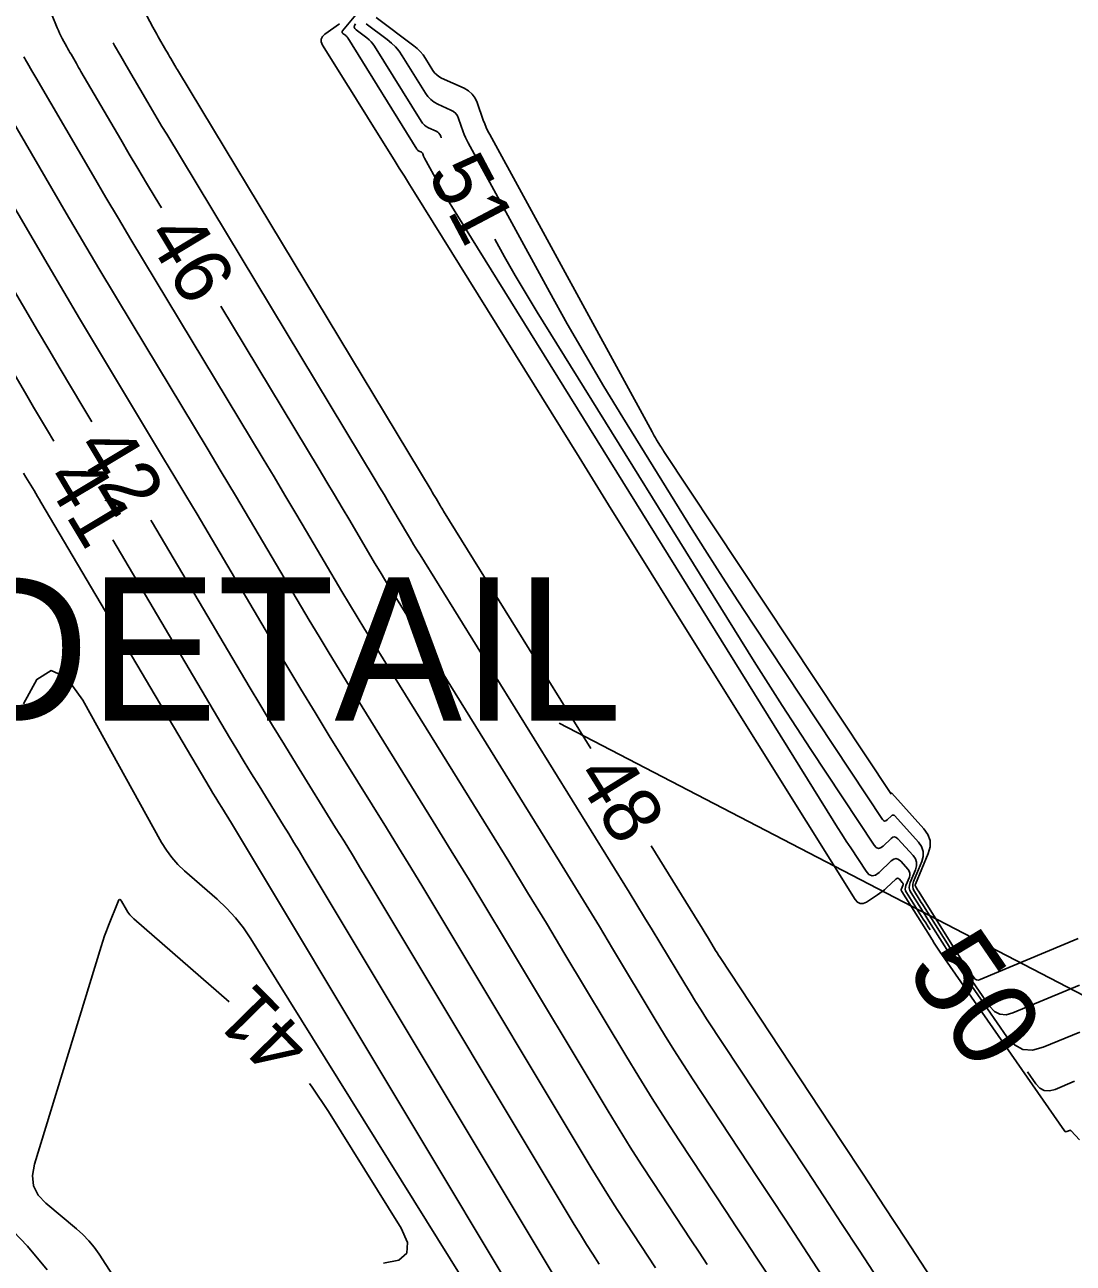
# Model space of a CAD drawing. Extents: x 2384780 to 2405861, y 547869 to 573706.
# Drawn here: x 2390212.99 to 2390249.55, y 552494.47 to 552537.64 of the extents above; entities that cross this region are included whole.
import ezdxf

# ---------------------------------------------------------------- set-up
doc = ezdxf.new("R2010")
doc.units = 0
for name, color, linetype in [('Old_Level_5', 7, 'Continuous'), ('Old_Level_60', 7, 'Continuous'), ('Old_Level_61', 7, 'Continuous')]:
    doc.layers.add(name, color=color, linetype=linetype)

msp = doc.modelspace()

# ---------------------------------------------------------------- linework, layer by layer
at = {"layer": 'Old_Level_5'}
msp.add_line((2390231.61859, 552513.30112), (2390259.04813, 552499.06243), dxfattribs=at)
at = {"layer": 'Old_Level_60'}
for points in [[(2390213.9175, 552538.02675), (2390214.118, 552537.53575), (2390214.1585, 552537.44075), (2390214.2015, 552537.347), (2390214.24725, 552537.25475), (2390214.2955, 552537.1635), (2390214.458, 552536.86775), (2390214.49275, 552536.80425), (2390214.528, 552536.74125), (2390214.5635, 552536.67825), (2390214.59925, 552536.61525), (2390214.7855, 552536.28825), (2390214.82575, 552536.21825), (2390214.866, 552536.1485), (2390214.90625, 552536.07875), (2390214.947, 552536.009), (2390216.33225, 552533.64225), (2390216.62975, 552533.1355), (2390216.92925, 552532.62975), (2390217.23025, 552532.12525), (2390217.53325, 552531.6215), (2390217.75175, 552531.2595)], [(2390217.24225, 552537.95), (2390217.457, 552537.55875), (2390217.503, 552537.475), (2390217.54975, 552537.3915), (2390217.5965, 552537.30825), (2390217.64375, 552537.225), (2390217.91125, 552536.75575), (2390217.95375, 552536.68175), (2390217.99625, 552536.60775), (2390218.039, 552536.534), (2390218.082, 552536.46025), (2390218.22275, 552536.21975), (2390218.253, 552536.16825), (2390218.2835, 552536.117), (2390218.314, 552536.06575), (2390218.34475, 552536.0145), (2390227.1545, 552521.41875), (2390227.1985, 552521.346), (2390227.242, 552521.273), (2390227.28575, 552521.2), (2390227.329, 552521.127), (2390227.47025, 552520.88775), (2390227.50075, 552520.83675), (2390227.5315, 552520.78575), (2390227.5625, 552520.73475), (2390227.59375, 552520.68425), (2390232.724, 552512.41625)], [(2390225.239, 552537.8925), (2390226.5585, 552536.9045), (2390226.67425, 552536.80925), (2390226.7795, 552536.70475), (2390226.8745, 552536.59075), (2390226.95925, 552536.4675), (2390227.21925, 552536.049), (2390227.28025, 552535.965), (2390227.351, 552535.8925), (2390227.432, 552535.83175), (2390227.523, 552535.78225), (2390228.3055, 552535.4265), (2390228.45975, 552535.338), (2390228.5875, 552535.22525), (2390228.6885, 552535.088), (2390228.76275, 552534.9265), (2390228.97675, 552534.3155), (2390229.02525, 552534.18575), (2390229.07875, 552534.05825), (2390229.1375, 552533.933), (2390229.2015, 552533.81025), (2390234.86225, 552523.44875), (2390234.9005, 552523.37975), (2390234.93975, 552523.31125), (2390234.98, 552523.2435), (2390235.02125, 552523.176), (2390235.1575, 552522.957), (2390235.18675, 552522.91), (2390235.2165, 552522.8635), (2390235.2465, 552522.817), (2390235.277, 552522.77075), (2390243.185, 552510.84425), (2390243.18825, 552510.8405), (2390243.192, 552510.839), (2390243.196, 552510.8395), (2390243.20025, 552510.8425), (2390243.21425, 552510.856), (2390243.21725, 552510.85825), (2390243.22025, 552510.85875), (2390243.22325, 552510.858), (2390243.226, 552510.85575), (2390244.3445, 552509.6155), (2390244.484, 552509.41725), (2390244.555, 552509.2075), (2390244.558, 552508.98575), (2390244.4925, 552508.7525), (2390244.0505, 552507.69), (2390244.0425, 552507.6635), (2390244.0415, 552507.63775), (2390244.047, 552507.6125), (2390244.05925, 552507.5875), (2390244.10975, 552507.50775), (2390244.1205, 552507.4905), (2390244.13125, 552507.47325), (2390244.14225, 552507.45625), (2390244.153, 552507.439), (2390245.63275, 552505.08775), (2390245.69175, 552504.9955), (2390245.75175, 552504.90375), (2390245.8125, 552504.813), (2390245.87475, 552504.72275), (2390246.079, 552504.429), (2390246.12625, 552504.3775), (2390246.18025, 552504.34925), (2390246.24075, 552504.34425), (2390246.30825, 552504.36225), (2390249.72475, 552505.79075)], [(2390223.968, 552537.67125), (2390223.453, 552537.315), (2390223.3655, 552537.234), (2390223.323, 552537.1435), (2390223.326, 552537.0435), (2390223.37425, 552536.93425), (2390224.26875, 552535.496), (2390224.4605, 552535.18775), (2390224.6525, 552534.87975), (2390224.8445, 552534.57175), (2390225.037, 552534.264), (2390225.869, 552532.93325), (2390226.047, 552532.648), (2390226.225, 552532.36275), (2390226.403, 552532.07725), (2390226.58075, 552531.79175), (2390232.31475, 552522.57125), (2390233.4405, 552520.762), (2390234.56725, 552518.95375), (2390235.69525, 552517.146), (2390236.82425, 552515.339), (2390241.94525, 552507.14925), (2390242.02625, 552507.0535), (2390242.11825, 552507.00675), (2390242.2215, 552507.00925), (2390242.336, 552507.061), (2390242.72775, 552507.31025), (2390242.81025, 552507.36575), (2390242.88975, 552507.42475), (2390242.96625, 552507.48775), (2390243.04, 552507.5545), (2390243.36075, 552507.86), (2390243.39375, 552507.8835), (2390243.426, 552507.8905), (2390243.458, 552507.881), (2390243.489, 552507.855), (2390243.58975, 552507.74325), (2390243.60725, 552507.71875), (2390243.616, 552507.6925), (2390243.61625, 552507.665), (2390243.60825, 552507.636), (2390243.56075, 552507.52175), (2390243.5535, 552507.4975), (2390243.5525, 552507.47375), (2390243.5575, 552507.4505), (2390243.56875, 552507.42775), (2390244.5475, 552505.88), (2390244.58125, 552505.82675), (2390244.615, 552505.77325), (2390244.6485, 552505.72), (2390244.68225, 552505.6665)], [(2390224.5175, 552537.668), (2390224.4835, 552537.6125), (2390224.476, 552537.56025), (2390224.49525, 552537.511), (2390224.5415, 552537.465), (2390224.91875, 552537.1825), (2390224.996, 552537.11875)], [(2390224.89025, 552537.67875), (2390225.62525, 552537.1285), (2390225.776, 552537.00425), (2390225.9135, 552536.868), (2390226.0375, 552536.71925), (2390226.148, 552536.55825), (2390226.956, 552535.258), (2390227.044, 552535.1365), (2390227.14675, 552535.0315), (2390227.264, 552534.94325), (2390227.39575, 552534.87175), (2390227.8505, 552534.665), (2390227.94025, 552534.6135), (2390228.01425, 552534.548), (2390228.073, 552534.46825), (2390228.11625, 552534.3745), (2390228.2785, 552533.91075), (2390228.31525, 552533.81225), (2390228.356, 552533.7155), (2390228.40075, 552533.6205), (2390228.44925, 552533.52725), (2390231.28875, 552528.32975), (2390231.90475, 552527.2205), (2390232.53625, 552526.12025), (2390233.183, 552525.02875), (2390233.84525, 552523.94625), (2390236.265, 552520.052), (2390236.78675, 552519.21925), (2390237.31425, 552518.39075), (2390237.84825, 552517.566), (2390238.388, 552516.745), (2390242.8985, 552509.94275), (2390242.93475, 552509.90225), (2390242.9735, 552509.88575), (2390243.015, 552509.89325), (2390243.05925, 552509.9245), (2390243.20825, 552510.0665), (2390243.24, 552510.089), (2390243.271, 552510.09575), (2390243.3015, 552510.08675), (2390243.33125, 552510.06175), (2390244.1545, 552509.149), (2390244.264, 552508.99325), (2390244.31975, 552508.8285), (2390244.322, 552508.65475), (2390244.27075, 552508.4715), (2390243.98075, 552507.775), (2390243.95475, 552507.68625), (2390243.95075, 552507.5995), (2390243.96925, 552507.5145), (2390244.01, 552507.4315), (2390244.1795, 552507.16325), (2390244.216, 552507.10575), (2390244.25225, 552507.04825), (2390244.2885, 552506.99075), (2390244.32475, 552506.93325), (2390245.16275, 552505.60175), (2390245.344, 552505.3175), (2390245.52825, 552505.0355), (2390245.716, 552504.7555), (2390245.907, 552504.47775), (2390246.633, 552503.43475), (2390246.8005, 552503.25225), (2390246.992, 552503.152), (2390247.2075, 552503.13375), (2390247.44675, 552503.19775), (2390249.763, 552504.16625)], [(2390216.071, 552537.00925), (2390216.08, 552536.99325), (2390216.1215, 552536.92025), (2390216.338, 552536.5405), (2390216.3845, 552536.45925), (2390216.43125, 552536.37825), (2390216.478, 552536.29725), (2390216.52525, 552536.21625), (2390217.28075, 552534.9255), (2390217.443, 552534.64925), (2390217.60625, 552534.3735), (2390217.7705, 552534.09825), (2390217.93575, 552533.8235), (2390225.20275, 552521.78375), (2390225.35925, 552521.524), (2390225.515, 552521.26375), (2390225.67025, 552521.003), (2390225.825, 552520.742), (2390226.3295, 552519.88875), (2390226.43825, 552519.70625), (2390226.54775, 552519.52425), (2390226.65825, 552519.343), (2390226.76975, 552519.16225), (2390234.0665, 552507.40275), (2390234.33625, 552506.966), (2390234.6045, 552506.52825), (2390234.87125, 552506.0895), (2390235.1365, 552505.64975), (2390235.99975, 552504.21175), (2390236.18625, 552503.90475), (2390236.37625, 552503.5995), (2390236.5695, 552503.29675), (2390236.76575, 552502.99575), (2390239.63425, 552498.65325), (2390240.24825, 552497.72225), (2390240.86125, 552496.79075), (2390241.473, 552495.85825), (2390242.0835, 552494.925), (2390244.4605, 552491.287)], [(2390224.996, 552537.11875), (2390225.06675, 552537.04875), (2390225.13025, 552536.9725), (2390225.187, 552536.89), (2390226.809, 552534.2795), (2390226.86075, 552534.20825), (2390226.92125, 552534.1465), (2390226.99025, 552534.0945), (2390227.06775, 552534.0525), (2390227.33525, 552533.93075), (2390227.388, 552533.9005), (2390227.4315, 552533.862), (2390227.466, 552533.81525), (2390227.4915, 552533.76), (2390227.513, 552533.69875)], [(2390208.35475, 552535.68575), (2390208.3685, 552535.65575), (2390208.38325, 552535.626), (2390208.39875, 552535.59675), (2390208.459, 552535.48725), (2390208.47175, 552535.46375), (2390208.48475, 552535.4405), (2390208.498, 552535.417), (2390208.51125, 552535.39375), (2390208.57675, 552535.279), (2390208.59075, 552535.25425), (2390208.605, 552535.22975), (2390208.61925, 552535.20525), (2390208.6335, 552535.18075), (2390213.427, 552526.9895), (2390213.82025, 552526.32025), (2390214.21575, 552525.6525), (2390214.6135, 552524.986), (2390215.01325, 552524.32075), (2390215.329, 552523.798)], [(2390210.2115, 552535.38825), (2390213.7985, 552529.259), (2390214.34575, 552528.3275), (2390214.896, 552527.398), (2390215.4495, 552526.4705), (2390216.00625, 552525.5445), (2390217.82975, 552522.5235), (2390218.21975, 552521.8755), (2390218.60825, 552521.227), (2390218.9955, 552520.57725), (2390219.381, 552519.92675), (2390221.638, 552516.11), (2390222.12375, 552515.2935), (2390222.614, 552514.4795), (2390223.1085, 552513.66825), (2390223.60725, 552512.8595), (2390225.5995, 552509.6485), (2390226.02525, 552508.95975), (2390226.44825, 552508.2695), (2390226.869, 552507.5775), (2390227.287, 552506.884), (2390232.74175, 552497.798), (2390233.03825, 552497.31), (2390233.34, 552496.8255), (2390233.64675, 552496.34425), (2390233.959, 552495.86625), (2390234.98675, 552494.31)], [(2390211.78975, 552535.59575), (2390214.43475, 552531.07575), (2390215.00325, 552530.10825), (2390215.575, 552529.14275), (2390216.15, 552528.179), (2390216.72825, 552527.21725), (2390219.34675, 552522.879), (2390219.84125, 552522.05775), (2390220.33375, 552521.23525), (2390220.8245, 552520.41175), (2390221.3135, 552519.58725), (2390222.90725, 552516.89175), (2390223.2505, 552516.315), (2390223.5965, 552515.74025), (2390223.94575, 552515.16725), (2390224.298, 552514.596), (2390227.23375, 552509.86475), (2390227.861, 552508.84975), (2390228.4845, 552507.83225), (2390229.10425, 552506.81275), (2390229.72025, 552505.791), (2390233.334, 552499.7715), (2390233.71525, 552499.1445), (2390234.103, 552498.5215), (2390234.4975, 552497.90275), (2390234.8985, 552497.28825), (2390236.22, 552495.28775), (2390236.503, 552494.859), (2390236.78525, 552494.42975)], [(2390207.05525, 552534.97325), (2390213.0555, 552524.72025), (2390213.29475, 552524.31325), (2390213.53525, 552523.907), (2390213.77725, 552523.5015), (2390214.00425, 552523.12375)], [(2390229.3795, 552530.165), (2390229.72, 552529.552), (2390230.09125, 552528.905), (2390230.47175, 552528.263), (2390230.86125, 552527.62625), (2390238.427, 552515.45025), (2390238.9105, 552514.67825), (2390239.39975, 552513.91), (2390239.89475, 552513.14525), (2390240.39525, 552512.38425), (2390242.612, 552509.041), (2390242.681, 552508.964), (2390242.755, 552508.9325), (2390242.834, 552508.94675), (2390242.9185, 552509.0065), (2390243.20225, 552509.27675), (2390243.2625, 552509.31975), (2390243.3215, 552509.3325), (2390243.3795, 552509.31525), (2390243.4365, 552509.268), (2390243.9645, 552508.68225), (2390244.044, 552508.5695), (2390244.0845, 552508.44975), (2390244.086, 552508.3235), (2390244.04875, 552508.1905), (2390243.8635, 552507.7455), (2390243.83575, 552507.651), (2390243.83175, 552507.55875), (2390243.85125, 552507.46825), (2390243.89475, 552507.38), (2390244.2295, 552506.85025), (2390244.30125, 552506.73675), (2390244.373, 552506.62325), (2390244.44475, 552506.50975), (2390244.51625, 552506.396), (2390245.06075, 552505.53075), (2390245.1785, 552505.346), (2390245.2985, 552505.16275), (2390245.4205, 552504.981), (2390245.5445, 552504.8005), (2390247.23875, 552502.36625), (2390247.49875, 552502.083), (2390247.796, 552501.92725), (2390248.13025, 552501.899), (2390248.50175, 552501.9985), (2390249.776, 552502.531)], [(2390219.81875, 552527.835), (2390223.25075, 552522.149), (2390223.51975, 552521.70175), (2390223.788, 552521.25425), (2390224.055, 552520.806), (2390224.32125, 552520.357), (2390225.18875, 552518.88975), (2390225.3755, 552518.57575), (2390225.564, 552518.263), (2390225.754, 552517.951), (2390225.94575, 552517.64025), (2390231.635, 552508.4715), (2390232.10075, 552507.71775), (2390232.56375, 552506.9625), (2390233.024, 552506.20525), (2390233.48125, 552505.4465), (2390234.97125, 552502.965), (2390235.29325, 552502.435), (2390235.621, 552501.9085), (2390235.95425, 552501.3855), (2390236.29325, 552500.86625), (2390238.541, 552497.46325), (2390239.02225, 552496.73375), (2390239.50275, 552496.00375), (2390239.982, 552495.273), (2390240.4605, 552494.54175), (2390242.622, 552491.2335)], [(2390217.38825, 552520.36875), (2390217.43825, 552520.2845), (2390220.81075, 552514.58075), (2390221.21725, 552513.8975), (2390221.6275, 552513.2165), (2390222.04125, 552512.5375), (2390222.4585, 552511.86075), (2390223.828, 552509.654), (2390224.1205, 552509.1805), (2390224.41125, 552508.706), (2390224.7005, 552508.23025), (2390224.98775, 552507.75375), (2390232.14975, 552495.82425), (2390232.3615, 552495.47575), (2390232.577, 552495.1295), (2390232.79625, 552494.78575), (2390233.01925, 552494.44425)], [(2390216.0575, 552519.691), (2390220.13075, 552512.80275), (2390220.384, 552512.377), (2390220.6395, 552511.9525), (2390220.89725, 552511.5295), (2390221.1575, 552511.108), (2390222.0105, 552509.733), (2390222.193, 552509.438), (2390222.374, 552509.14225), (2390222.55425, 552508.846), (2390222.73325, 552508.549), (2390231.5575, 552493.8505)], [(2390234.833, 552509.01725), (2390236.498, 552506.334), (2390236.572, 552506.21425), (2390236.6455, 552506.094), (2390236.71875, 552505.97375), (2390236.7915, 552505.85325), (2390237.02825, 552505.45875), (2390237.0795, 552505.3745), (2390237.1315, 552505.29075), (2390237.1845, 552505.20775), (2390237.2385, 552505.125), (2390240.72725, 552499.843), (2390241.47425, 552498.71075), (2390242.21975, 552497.5775), (2390242.96375, 552496.4435), (2390243.7065, 552495.30825), (2390246.299, 552491.3405), (2390246.8385, 552490.50775), (2390247.372, 552489.67125), (2390247.899, 552488.83075), (2390248.42, 552487.986), (2390250.70075, 552484.257)], [(2390220.11225, 552503.58175), (2390216.79125, 552506.4725), (2390216.7155, 552506.54425), (2390216.647, 552506.62175), (2390216.58575, 552506.705), (2390216.53125, 552506.79375), (2390216.36525, 552507.09375), (2390216.33075, 552507.14125), (2390216.2985, 552507.15575), (2390216.26825, 552507.13725), (2390216.24, 552507.0855), (2390215.907, 552506.2445), (2390215.8375, 552506.0635), (2390215.7715, 552505.8815), (2390215.70925, 552505.698), (2390215.6505, 552505.5135), (2390213.321, 552497.9215), (2390213.2525, 552497.531), (2390213.297, 552497.17425), (2390213.4545, 552496.85075), (2390213.72475, 552496.56075), (2390214.79275, 552495.66875), (2390215.01325, 552495.47), (2390215.21725, 552495.257), (2390215.40475, 552495.029), (2390215.57575, 552494.7865)], [(2390244.68225, 552505.6665), (2390244.79175, 552505.49225), (2390244.8155, 552505.455), (2390244.83975, 552505.41825), (2390244.86425, 552505.3815), (2390244.88925, 552505.345), (2390249.24375, 552499.089), (2390249.2615, 552499.0695), (2390249.28175, 552499.05875), (2390249.30475, 552499.057), (2390249.33, 552499.06375), (2390249.41725, 552499.10025), (2390249.4355, 552499.10525), (2390249.45225, 552499.1045), (2390249.46775, 552499.098), (2390249.482, 552499.086), (2390249.76875, 552498.772)], [(2390225.492, 552494.46925), (2390226.027, 552494.585), (2390226.30875, 552494.82875), (2390226.33775, 552495.2), (2390226.1135, 552495.6995), (2390223.583, 552499.763), (2390223.01175, 552500.60925), (2390222.91075, 552500.73725)], [(2390215.57575, 552494.7865), (2390216.38175, 552493.54825)]]:
    msp.add_lwpolyline(points, dxfattribs=at)
at = {"layer": 'Old_Level_61'}
for points in [[(2390224.534, 552537.9885), (2390224.07175, 552537.4335), (2390224.05475, 552537.406), (2390224.05125, 552537.38025), (2390224.06075, 552537.35575), (2390224.0835, 552537.333), (2390224.1795, 552537.26125), (2390224.19925, 552537.245), (2390224.217, 552537.22725), (2390224.23325, 552537.20775), (2390224.24775, 552537.18675), (2390226.66225, 552533.30125), (2390226.67775, 552533.27975), (2390226.69575, 552533.26125), (2390226.7165, 552533.24575), (2390226.73975, 552533.23325), (2390226.82, 552533.19675), (2390226.83575, 552533.18775), (2390226.84875, 552533.176), (2390226.85925, 552533.162), (2390226.86675, 552533.1455), (2390226.8955, 552533.06375), (2390226.902, 552533.04625), (2390226.909, 552533.02925), (2390226.917, 552533.0125), (2390226.9255, 552532.996), (2390227.42625, 552532.07925), (2390227.535, 552531.88375), (2390227.6465, 552531.6895), (2390227.7605, 552531.49725), (2390227.87725, 552531.30625), (2390241.175, 552509.905), (2390241.32575, 552509.66425), (2390241.4785, 552509.42475), (2390241.63275, 552509.18625), (2390241.78875, 552508.949)], [(2390212.95675, 552536.52525), (2390212.98675, 552536.4705), (2390213.01725, 552536.416), (2390213.04775, 552536.3615), (2390213.07875, 552536.30725), (2390213.23375, 552536.03525), (2390213.26725, 552535.977), (2390213.30075, 552535.91875), (2390213.33425, 552535.86075), (2390213.36825, 552535.80275), (2390215.3835, 552532.35925), (2390215.8165, 552531.622), (2390216.252, 552530.88625), (2390216.69025, 552530.152), (2390217.13075, 552529.41925), (2390221.29875, 552522.514), (2390221.6805, 552521.87975), (2390222.061, 552521.24475), (2390222.43975, 552520.609), (2390222.81725, 552519.97225), (2390224.048, 552517.89075), (2390224.313, 552517.4455), (2390224.58025, 552517.0015), (2390224.85, 552516.55925), (2390225.122, 552516.11825), (2390229.2035, 552509.54025), (2390229.865, 552508.46975), (2390230.52275, 552507.3965), (2390231.1765, 552506.321), (2390231.82625, 552505.243), (2390233.94275, 552501.718), (2390234.40025, 552500.96525), (2390234.86575, 552500.21725), (2390235.33925, 552499.4745), (2390235.82075, 552498.737), (2390237.448, 552496.2735), (2390237.7965, 552495.74525), (2390238.144, 552495.21675), (2390238.491, 552494.68775), (2390238.8375, 552494.1585)], [(2390212.941, 552522.017), (2390213.0275, 552521.87325), (2390213.311, 552521.40325), (2390213.37175, 552521.3025), (2390213.43225, 552521.20175), (2390213.49225, 552521.1005), (2390213.55225, 552520.9995), (2390219.45075, 552511.0245), (2390219.55075, 552510.85625), (2390219.65175, 552510.68875), (2390219.7535, 552510.52175), (2390219.85625, 552510.355), (2390220.19325, 552509.812), (2390220.26525, 552509.6955), (2390220.33675, 552509.57875), (2390220.408, 552509.4615), (2390220.47875, 552509.34425), (2390230.96525, 552491.877)], [(2390229.14575, 552492.49475), (2390220.873, 552505.7795), (2390220.6165, 552506.1595), (2390220.334, 552506.5175), (2390220.0255, 552506.85325), (2390219.69075, 552507.16675), (2390218.5555, 552508.155), (2390218.32325, 552508.3755), (2390218.1125, 552508.61375), (2390217.92375, 552508.8695), (2390217.75675, 552509.14275), (2390215.01275, 552514.0995), (2390214.44225, 552514.88775), (2390213.90725, 552515.12825), (2390213.40725, 552514.821), (2390212.94275, 552513.96625)], [(2390241.78875, 552508.949), (2390242.3255, 552508.1395), (2390242.42725, 552508.02575), (2390242.5365, 552507.97925), (2390242.65325, 552508.00025), (2390242.7775, 552508.0885), (2390243.20625, 552508.49675), (2390243.29025, 552508.5565), (2390243.3725, 552508.57425), (2390243.45325, 552508.55025), (2390243.53225, 552508.4845), (2390243.788, 552508.20075), (2390243.832, 552508.13825), (2390243.8545, 552508.072), (2390243.8555, 552508.002), (2390243.83475, 552507.92825), (2390243.714, 552507.638), (2390243.69575, 552507.5765), (2390243.69325, 552507.51625), (2390243.706, 552507.45725), (2390243.73425, 552507.39975), (2390244.32175, 552506.47075), (2390244.40775, 552506.3345), (2390244.494, 552506.19825), (2390244.56175, 552506.09075)], [(2390247.95275, 552501.142), (2390248.24125, 552500.7275), (2390248.38, 552500.57625), (2390248.53875, 552500.493), (2390248.7175, 552500.478), (2390248.916, 552500.531), (2390249.59675, 552500.81575)], [(2390212.3435, 552495.84825), (2390213.0855, 552495.073), (2390213.76725, 552494.24425)]]:
    msp.add_lwpolyline(points, dxfattribs=at)

# ---------------------------------------------------------------- texts
at = {"layer": 'Old_Level_5'}
msp.add_text('SEE DETAIL', height=5, dxfattribs=at).set_placement((2390195.17385, 552513.37925))
at = {"layer": 'Old_Level_60'}
for s, rotation, p in [('51', 297.843692, (2390227.0065, 552532.4555)), ('46', 301.114544, (2390217.164, 552530.29775)), ('42', 300.984942, (2390214.6985, 552522.91375)), ('41', 300.885144, (2390213.6295, 552521.8165)), ('48', 301.819264, (2390232.136, 552511.46725)), ('41', 134.532481, (2390223.0625, 552502.1825))]:
    msp.add_text(s, height=2, rotation=rotation, dxfattribs=at).set_placement(p)
at = {"layer": 'Old_Level_61'}
msp.add_text('50', height=3, rotation=304.419817, dxfattribs=at).set_placement((2390243.6665, 552504.70475))

doc.saveas('drawing.dxf')
